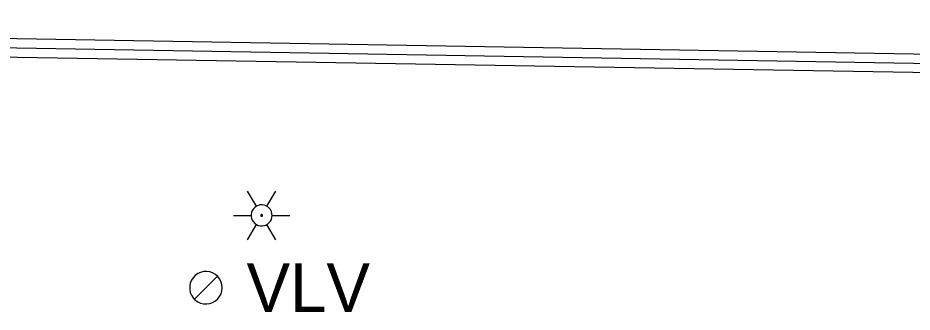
# Model space of a CAD drawing. Extents: x 596028 to 606371, y 330010 to 403088.
# Drawn here: x 604843.1 to 604964, y 337963.9 to 338003.7 of the extents above; entities that cross this region are included whole.
import ezdxf

# ---------------------------------------------------------------- set-up
doc = ezdxf.new("R2010")
doc.units = 0
for name, color, linetype in [('E_LTG', 7, 'Continuous'), ('E_UTL_SAN_UG_MMSD', 7, 'Continuous'), ('E_UTL_SAN_UG_OUTER_LIMITS', 7, 'Continuous'), ('E_UTL_VLV', 7, 'Continuous')]:
    doc.layers.add(name, color=color, linetype=linetype)

msp = doc.modelspace()

# ---------------------------------------------------------------- linework, layer by layer
at = {"layer": 'E_LTG'}
for points in [[(604875.37, 337978.19), (604874.17, 337980.25)], [(604876.79, 337978.19), (604877.99, 337980.25)], [(604877.51, 337976.95), (604877.48, 337977.22), (604877.41, 337977.49), (604877.28, 337977.73), (604877.11, 337977.94), (604876.91, 337978.12), (604876.67, 337978.25), (604876.42, 337978.34), (604876.15, 337978.38), (604875.88, 337978.37), (604875.61, 337978.3), (604875.37, 337978.19), (604875.14, 337978.03), (604874.96, 337977.84), (604874.81, 337977.61), (604874.71, 337977.36), (604874.66, 337977.09), (604874.66, 337976.82), (604874.71, 337976.55), (604874.81, 337976.3), (604874.96, 337976.07), (604875.14, 337975.87), (604875.37, 337975.72), (604875.61, 337975.6), (604875.88, 337975.54), (604876.15, 337975.53), (604876.42, 337975.57), (604876.67, 337975.65), (604876.91, 337975.79), (604877.11, 337975.97), (604877.28, 337976.18), (604877.41, 337976.42), (604877.48, 337976.68), (604877.51, 337976.95)], [(604877.51, 337976.95), (604877.48, 337977.22), (604877.41, 337977.49), (604877.28, 337977.73), (604877.11, 337977.94), (604876.91, 337978.12), (604876.67, 337978.25), (604876.42, 337978.34), (604876.15, 337978.38), (604875.88, 337978.37), (604875.61, 337978.3), (604875.37, 337978.19), (604875.14, 337978.03), (604874.96, 337977.84), (604874.81, 337977.61), (604874.71, 337977.36), (604874.66, 337977.09), (604874.66, 337976.82), (604874.71, 337976.55), (604874.81, 337976.3), (604874.96, 337976.07), (604875.14, 337975.87), (604875.37, 337975.72), (604875.61, 337975.6), (604875.88, 337975.54), (604876.15, 337975.53), (604876.42, 337975.57), (604876.67, 337975.65), (604876.91, 337975.79), (604877.11, 337975.97), (604877.28, 337976.18), (604877.41, 337976.42), (604877.48, 337976.68), (604877.51, 337976.95)], [(604877.51, 337976.95), (604877.48, 337977.22), (604877.41, 337977.49), (604877.28, 337977.73), (604877.11, 337977.94), (604876.91, 337978.12), (604876.67, 337978.25), (604876.42, 337978.34), (604876.15, 337978.38), (604875.88, 337978.37), (604875.61, 337978.3), (604875.37, 337978.19), (604875.14, 337978.03), (604874.96, 337977.84), (604874.81, 337977.61), (604874.71, 337977.36), (604874.66, 337977.09), (604874.66, 337976.82), (604874.71, 337976.55), (604874.81, 337976.3), (604874.96, 337976.07), (604875.14, 337975.87), (604875.37, 337975.72), (604875.61, 337975.6), (604875.88, 337975.54), (604876.15, 337975.53), (604876.42, 337975.57), (604876.67, 337975.65), (604876.91, 337975.79), (604877.11, 337975.97), (604877.28, 337976.18), (604877.41, 337976.42), (604877.48, 337976.68), (604877.51, 337976.95)], [(604872.27, 337976.95), (604874.65, 337976.95)], [(604876.2, 337976.95), (604876.2, 337976.98), (604876.19, 337977), (604876.18, 337977.02), (604876.17, 337977.04), (604876.15, 337977.05), (604876.13, 337977.06), (604876.11, 337977.07), (604876.09, 337977.07), (604876.06, 337977.07), (604876.04, 337977.07), (604876.02, 337977.06), (604876, 337977.04), (604875.99, 337977.03), (604875.97, 337977.01), (604875.97, 337976.99), (604875.96, 337976.97), (604875.96, 337976.94), (604875.97, 337976.92), (604875.97, 337976.9), (604875.99, 337976.88), (604876, 337976.86), (604876.02, 337976.85), (604876.04, 337976.84), (604876.06, 337976.84), (604876.09, 337976.84), (604876.11, 337976.84), (604876.13, 337976.85), (604876.15, 337976.86), (604876.17, 337976.87), (604876.18, 337976.89), (604876.19, 337976.91), (604876.2, 337976.93), (604876.2, 337976.95)], [(604877.51, 337976.95), (604879.89, 337976.95)], [(604874.17, 337973.65), (604875.37, 337975.72)], [(604877.99, 337973.65), (604876.79, 337975.72)]]:
    msp.add_lwpolyline(points, dxfattribs=at)
at = {"layer": 'E_UTL_SAN_UG_MMSD'}
msp.add_line((604679.67, 338002.43), (605085.21, 337995.5), dxfattribs=at)
at = {"layer": 'E_UTL_SAN_UG_OUTER_LIMITS'}
for p, q in [((604679.59, 338003.68), (605084.89, 337996.75)), ((604679.53, 338001.18), (605085.18, 337994.25))]:
    msp.add_line(p, q, dxfattribs=at)
at = {"layer": 'E_UTL_VLV'}
for points in [[(604870.75, 337967.16), (604870.71, 337967.58), (604870.59, 337967.98), (604870.4, 337968.35), (604870.14, 337968.68), (604869.83, 337968.96), (604869.46, 337969.17), (604869.07, 337969.3), (604868.65, 337969.36), (604868.24, 337969.34), (604867.83, 337969.24), (604867.45, 337969.07), (604867.11, 337968.83), (604866.82, 337968.52), (604866.59, 337968.17), (604866.44, 337967.78), (604866.36, 337967.37), (604866.36, 337966.95), (604866.44, 337966.54), (604866.59, 337966.16), (604866.82, 337965.8), (604867.11, 337965.5), (604867.45, 337965.26), (604867.83, 337965.09), (604868.24, 337964.99), (604868.65, 337964.97), (604869.07, 337965.03), (604869.46, 337965.16), (604869.83, 337965.37), (604870.14, 337965.65), (604870.4, 337965.97), (604870.59, 337966.35), (604870.71, 337966.75), (604870.75, 337967.16)], [(604866.99, 337965.61), (604870.11, 337968.72)]]:
    msp.add_lwpolyline(points, dxfattribs=at)

# ---------------------------------------------------------------- texts
msp.add_text('VLV', height=6.6, dxfattribs=at).set_placement((604874.05, 337963.86))

doc.saveas('drawing.dxf')
